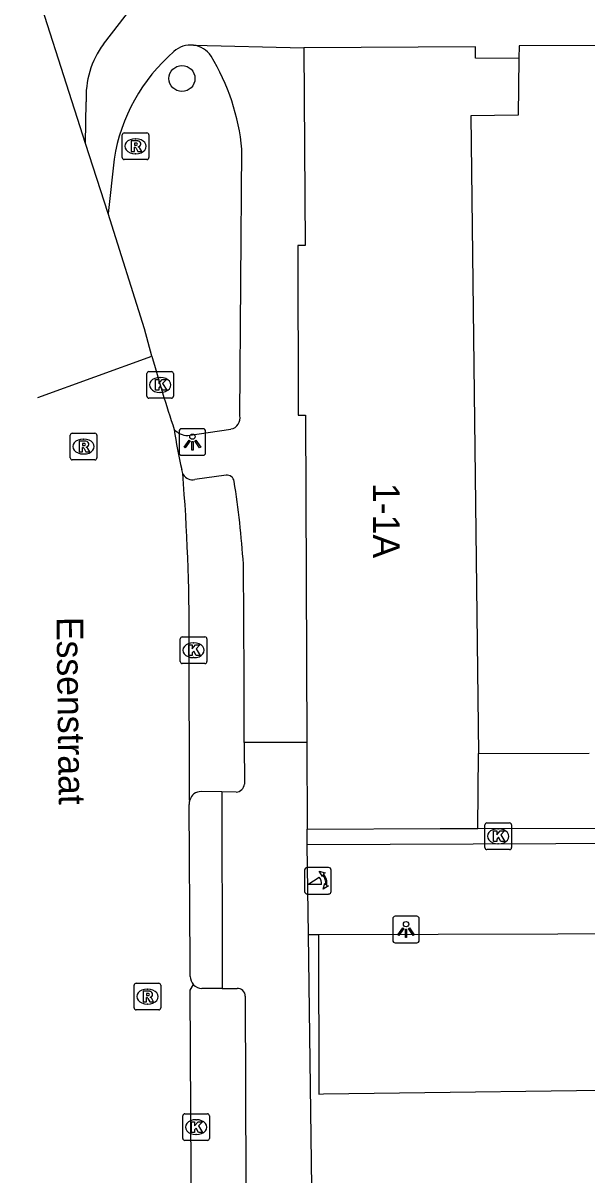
# Model space of a CAD drawing. Extents: x 159718 to 160783, y 383290 to 384030.
# Drawn here: x 160142.25 to 160163.45, y 383782.17 to 383825.48 of the extents above; entities that cross this region are included whole.
import ezdxf

# ---------------------------------------------------------------- set-up
doc = ezdxf.new("R2010")
doc.units = 0
for name, color, linetype in [('IMGEO_Boom', 7, 'Continuous'), ('IMGEO_Kolk', 7, 'Continuous'), ('IMGEO_Lichtpunt', 7, 'Continuous'), ('IMGEO_Muur', 7, 'Continuous'), ('IMGEO_Openbare_ruimte_label', 7, 'Continuous'), ('IMGEO_Pand', 7, 'Continuous'), ('IMGEO_Pand_nummerreeks', 7, 'Continuous'), ('IMGEO_Poller', 7, 'Continuous'), ('IMGEO_Rijbaan_lokaal_open', 7, 'Continuous'), ('IMGEO_Rioolput', 7, 'Continuous'), ('IMGEO_Voetpad_open', 7, 'Continuous')]:
    doc.layers.add(name, color=color, linetype=linetype)

msp = doc.modelspace()

# ---------------------------------------------------------------- linework, layer by layer
at = {"layer": 'IMGEO_Boom'}
msp.add_circle((160148.224, 383823.395), 0.489, dxfattribs=at)
at = {"layer": 'IMGEO_Kolk'}
for p, q in [((160146.904, 383811.447), (160146.904, 383812.299)), ((160146.979, 383812.373), (160147.831, 383812.373)), ((160147.392, 383812.153), (160147.417, 383812.153)), ((160147.905, 383812.299), (160147.905, 383811.447)), ((160147.415, 383811.593), (160147.39, 383811.593)), ((160147.831, 383811.373), (160146.979, 383811.373)), ((160148.161, 383801.473), (160148.161, 383802.325)), ((160148.236, 383802.399), (160149.088, 383802.399)), ((160148.649, 383802.179), (160148.674, 383802.179)), ((160149.162, 383802.325), (160149.162, 383801.473)), ((160148.672, 383801.619), (160148.647, 383801.619)), ((160149.088, 383801.399), (160148.236, 383801.399)), ((160159.612, 383794.476), (160159.612, 383795.328)), ((160159.687, 383795.402), (160160.539, 383795.402)), ((160160.1, 383795.182), (160160.125, 383795.182)), ((160160.613, 383795.328), (160160.613, 383794.476)), ((160160.539, 383794.402), (160159.687, 383794.402)), ((160160.123, 383794.622), (160160.098, 383794.622)), ((160148.255, 383783.54), (160148.255, 383784.392)), ((160148.33, 383784.466), (160149.182, 383784.466)), ((160149.256, 383784.392), (160149.256, 383783.54)), ((160148.743, 383784.246), (160148.768, 383784.246)), ((160149.182, 383783.466), (160148.33, 383783.466)), ((160148.766, 383783.686), (160148.741, 383783.686))]:
    msp.add_line(p, q, dxfattribs=at)
for points in [[(160146.904, 383811.447), (160146.904, 383812.299)], [(160146.979, 383812.373), (160147.831, 383812.373)], [(160147.225, 383812.073), (160147.348, 383812.073), (160147.348, 383811.922), (160147.478, 383812.073), (160147.642, 383812.073), (160147.496, 383811.922), (160147.649, 383811.673), (160147.497, 383811.673), (160147.412, 383811.837), (160147.348, 383811.77), (160147.348, 383811.673), (160147.225, 383811.673), (160147.225, 383812.073)], [(160147.905, 383812.299), (160147.905, 383811.447)], [(160147.831, 383811.373), (160146.979, 383811.373)], [(160148.161, 383801.473), (160148.161, 383802.325)], [(160148.236, 383802.399), (160149.088, 383802.399)], [(160148.482, 383802.099), (160148.605, 383802.099), (160148.605, 383801.948), (160148.735, 383802.099), (160148.899, 383802.099), (160148.753, 383801.948), (160148.906, 383801.699), (160148.754, 383801.699), (160148.669, 383801.863), (160148.605, 383801.796), (160148.605, 383801.699), (160148.482, 383801.699), (160148.482, 383802.099)], [(160149.162, 383802.325), (160149.162, 383801.473)], [(160149.088, 383801.399), (160148.236, 383801.399)], [(160159.612, 383794.476), (160159.612, 383795.328)], [(160159.687, 383795.402), (160160.539, 383795.402)], [(160159.933, 383795.102), (160160.056, 383795.102), (160160.056, 383794.951), (160160.186, 383795.102), (160160.35, 383795.102), (160160.204, 383794.951), (160160.357, 383794.702), (160160.205, 383794.702), (160160.12, 383794.866), (160160.056, 383794.799), (160160.056, 383794.702), (160159.933, 383794.702), (160159.933, 383795.102)], [(160160.613, 383795.328), (160160.613, 383794.476)], [(160160.539, 383794.402), (160159.687, 383794.402)], [(160148.255, 383783.54), (160148.255, 383784.392)], [(160148.33, 383784.466), (160149.182, 383784.466)], [(160149.256, 383784.392), (160149.256, 383783.54)], [(160148.576, 383784.166), (160148.699, 383784.166), (160148.699, 383784.015), (160148.829, 383784.166), (160148.993, 383784.166), (160148.847, 383784.015), (160149, 383783.766), (160148.848, 383783.766), (160148.763, 383783.93), (160148.699, 383783.863), (160148.699, 383783.766), (160148.576, 383783.766), (160148.576, 383784.166)], [(160149.182, 383783.466), (160148.33, 383783.466)]]:
    msp.add_lwpolyline(points, dxfattribs=at)
for centre, start, end in [((160146.981, 383812.297), 91.552, 178.448), ((160146.981, 383812.297), 91.552, 178.448), ((160147.829, 383812.297), 1.552, 88.448), ((160147.829, 383812.297), 1.552, 88.448), ((160146.981, 383811.449), 181.552, 268.448), ((160146.981, 383811.449), 181.552, 268.448), ((160147.829, 383811.449), 271.552, 358.448), ((160147.829, 383811.449), 271.552, 358.448), ((160148.238, 383802.323), 91.552, 178.448), ((160148.238, 383802.323), 91.552, 178.448), ((160149.086, 383802.323), 1.552, 88.448), ((160149.086, 383802.323), 1.552, 88.448), ((160148.238, 383801.475), 181.552, 268.448), ((160148.238, 383801.475), 181.552, 268.448), ((160149.086, 383801.475), 271.552, 358.448), ((160149.086, 383801.475), 271.552, 358.448), ((160159.689, 383795.326), 91.552, 178.448), ((160159.689, 383795.326), 91.552, 178.448), ((160160.537, 383795.326), 1.552, 88.448), ((160160.537, 383795.326), 1.552, 88.448), ((160159.689, 383794.478), 181.552, 268.448), ((160159.689, 383794.478), 181.552, 268.448), ((160160.537, 383794.478), 271.552, 358.448), ((160160.537, 383794.478), 271.552, 358.448), ((160148.332, 383784.39), 91.552, 178.448), ((160148.332, 383784.39), 91.552, 178.448), ((160149.18, 383784.39), 1.552, 88.448), ((160149.18, 383784.39), 1.552, 88.448), ((160148.332, 383783.542), 181.552, 268.448), ((160148.332, 383783.542), 181.552, 268.448), ((160149.18, 383783.542), 271.552, 358.448), ((160149.18, 383783.542), 271.552, 358.448)]:
    msp.add_arc(centre, 0.0765, start, end, dxfattribs=at)
for centre, major_axis, ratio, start_param, end_param in [((160147.391, 383811.873), (-0.387, 0.002), 0.722429, 4.712389, 7.853982), ((160147.416, 383811.873), (-0.39, 0.002), 0.717154, 1.570796, 4.712389), ((160148.648, 383801.899), (-0.387, 0.002), 0.722429, 4.712389, 7.853982), ((160148.673, 383801.899), (-0.39, 0.002), 0.717154, 1.570796, 4.712389), ((160160.099, 383794.902), (-0.387, 0.002), 0.722429, 4.712389, 7.853982), ((160160.124, 383794.902), (-0.39, 0.002), 0.717154, 1.570796, 4.712389), ((160148.742, 383783.966), (-0.387, 0.002), 0.722429, 4.712389, 7.853982), ((160148.767, 383783.966), (-0.39, 0.002), 0.717154, 1.570796, 4.712389)]:
    msp.add_ellipse(centre, major_axis=major_axis, ratio=ratio, start_param=start_param, end_param=end_param, dxfattribs=at)
at = {"layer": 'IMGEO_Lichtpunt'}
for p, q in [((160148.117, 383810.129), (160148.117, 383809.322)), ((160148.117, 383810.129), (160148.117, 383809.322)), ((160149.019, 383810.224), (160148.211, 383810.224)), ((160149.019, 383810.224), (160148.211, 383810.224)), ((160149.113, 383809.322), (160149.113, 383810.129)), ((160149.113, 383809.322), (160149.113, 383810.129)), ((160148.211, 383809.228), (160149.019, 383809.228)), ((160148.211, 383809.228), (160149.019, 383809.228)), ((160156.147, 383791.799), (160156.147, 383790.992)), ((160156.147, 383791.799), (160156.147, 383790.992)), ((160157.049, 383791.894), (160156.241, 383791.894)), ((160157.049, 383791.894), (160156.241, 383791.894)), ((160157.143, 383790.992), (160157.143, 383791.799)), ((160157.143, 383790.992), (160157.143, 383791.799)), ((160156.241, 383790.898), (160157.049, 383790.898)), ((160156.241, 383790.898), (160157.049, 383790.898))]:
    msp.add_line(p, q, dxfattribs=at)
for points in [[(160148.491, 383809.793), (160148.53, 383809.765), (160148.342, 383809.503), (160148.304, 383809.53), (160148.491, 383809.793)], [(160148.593, 383809.745), (160148.64, 383809.745), (160148.64, 383809.423), (160148.593, 383809.423), (160148.593, 383809.745)], [(160148.703, 383809.765), (160148.741, 383809.792), (160148.928, 383809.53), (160148.889, 383809.502), (160148.703, 383809.765)], [(160156.521, 383791.463), (160156.56, 383791.435), (160156.372, 383791.173), (160156.334, 383791.2), (160156.521, 383791.463)], [(160156.623, 383791.415), (160156.67, 383791.415), (160156.67, 383791.093), (160156.623, 383791.093), (160156.623, 383791.415)], [(160156.733, 383791.435), (160156.771, 383791.462), (160156.958, 383791.2), (160156.919, 383791.172), (160156.733, 383791.435)]]:
    msp.add_lwpolyline(points, dxfattribs=at)
for centre in [(160148.616, 383809.927), (160156.646, 383791.597)]:
    msp.add_circle(centre, 0.0994, dxfattribs=at)
for centre, start, end in [((160148.211, 383810.129), 90, 180), ((160148.211, 383810.129), 90, 180), ((160149.019, 383810.129), 0, 90), ((160149.019, 383810.129), 0, 90), ((160148.211, 383809.322), 180, 270), ((160148.211, 383809.322), 180, 270), ((160149.019, 383809.322), 270, 0), ((160149.019, 383809.322), 270, 360), ((160156.241, 383791.799), 90, 180), ((160156.241, 383791.799), 90, 180), ((160157.049, 383791.799), 0, 90), ((160157.049, 383791.799), 0, 90), ((160156.241, 383790.992), 180, 270), ((160156.241, 383790.992), 180, 270), ((160157.049, 383790.992), 270, 0), ((160157.049, 383790.992), 270, 360)]:
    msp.add_arc(centre, 0.0946, start, end, dxfattribs=at)
at = {"layer": 'IMGEO_Muur'}
msp.add_lwpolyline([(160153.242, 383771.241), (160152.978, 383791.206)], dxfattribs=at)
at = {"layer": 'IMGEO_Pand'}
for points in [[(160152.8, 383824.55), (160152.851, 383817.116), (160152.575, 383817.116), (160152.59, 383810.741), (160152.872, 383810.741), (160152.915, 383798.434)], [(160160.884, 383824.144), (160159.257, 383824.155), (160159.26, 383824.59), (160152.8, 383824.55)], [(160197.303, 383824.328), (160197.322, 383824.705), (160160.894, 383824.625), (160160.884, 383824.144)], [(160160.884, 383824.144), (160160.862, 383822.014), (160159.084, 383821.993), (160159.37, 383798.01)], [(160152.915, 383798.434), (160152.926, 383795.166)], [(160159.348, 383795.196), (160159.37, 383798.01)], [(160159.37, 383798.01), (160163.525, 383798.024)], [(160152.926, 383795.166), (160157.927, 383795.189), (160159.348, 383795.196)], [(160153.352, 383791.207), (160166.851, 383791.246)], [(160153.352, 383791.207), (160153.369, 383785.212), (160153.538, 383785.214), (160166.868, 383785.39), (160166.851, 383791.246)]]:
    msp.add_lwpolyline(points, dxfattribs=at)
at = {"layer": 'IMGEO_Poller'}
for p, q in [((160152.835, 383793.634), (160152.835, 383792.827)), ((160152.835, 383793.634), (160152.835, 383792.827)), ((160153.737, 383793.729), (160152.929, 383793.729)), ((160153.737, 383793.729), (160152.929, 383793.729)), ((160153.831, 383792.827), (160153.831, 383793.634)), ((160153.831, 383792.827), (160153.831, 383793.634)), ((160152.929, 383792.732), (160153.737, 383792.732)), ((160152.929, 383792.732), (160153.737, 383792.732))]:
    msp.add_line(p, q, dxfattribs=at)
for points in [[(160153.514, 383793.458), (160153.502, 383793.385), (160153.377, 383793.59)], [(160153.377, 383793.59), (160153.608, 383793.524), (160153.537, 383793.492)], [(160153.47, 383793.085), (160152.957, 383793.085), (160153.387, 383793.36)], [(160153.53, 383792.913), (160153.596, 383793.144), (160153.626, 383793.076)], [(160153.662, 383793.049), (160153.734, 383793.038), (160153.53, 383792.913)]]:
    msp.add_lwpolyline(points, dxfattribs=at)
for centre, radius, start, end in [((160152.929, 383793.634), 0.0946, 90, 180), ((160152.929, 383793.634), 0.0946, 90, 180), ((160153.156, 383793.145), 0.476, 351.7527, 41.1691), ((160153.156, 383793.145), 0.516, 349.3569, 42.2912), ((160153.737, 383793.634), 0.0946, 0, 90), ((160153.737, 383793.634), 0.0946, 0, 90), ((160153.142, 383793.135), 0.332, 351.3247, 42.4854), ((160152.929, 383792.827), 0.0946, 180, 270), ((160152.929, 383792.827), 0.0946, 180, 270), ((160153.737, 383792.827), 0.0946, 270, 0), ((160153.737, 383792.827), 0.0946, 270, 0)]:
    msp.add_arc(centre, radius, start, end, dxfattribs=at)
at = {"layer": 'IMGEO_Rijbaan_lokaal_open'}
for points in [[(160144.6, 383820.95), (160142.25, 383828.278)], [(160145.273, 383824.691), (160146.384, 383826.123)], [(160144.6, 383820.95), (160144.621, 383822.52)], [(160145.445, 383818.315), (160144.6, 383820.95)], [(160147.091, 383812.958), (160146.815, 383813.982), (160145.445, 383818.315)], [(160142.812, 383811.399), (160147.091, 383812.958)], [(160148.251, 383808.549), (160148.213, 383808.696)], [(160148.513, 383796.259), (160148.493, 383802.208)], [(160148.531, 383789.635), (160148.531, 383790.129), (160148.498, 383796.102)], [(160152.934, 383794.58), (160152.926, 383795.166)], [(160199.565, 383795.252), (160199.564, 383794.734), (160187.229, 383794.72), (160152.934, 383794.58)], [(160159.348, 383795.196), (160187.214, 383795.226)], [(160152.978, 383791.206), (160152.934, 383794.58)], [(160152.978, 383791.206), (160153.352, 383791.207)], [(160148.628, 383770.843), (160148.538, 383789.115), (160148.657, 383789.323)]]:
    msp.add_lwpolyline(points, dxfattribs=at)
for centre, radius, start, end in [((160148.003, 383822.688), 3.386, 143.7287, 182.8389), ((160208.154, 383830.042), 63.408, 195.63016, 198.23643), ((160167.734, 383813.137), 20.02, 188.4378, 192.8154), ((160075.924, 383802.614), 72.57, 359.67978, 4.69141), ((160148.977, 383796.135), 0.48, 165.0922, 183.9927), ((160148.998, 383789.642), 0.467, 180.8581, 223.1241)]:
    msp.add_arc(centre, radius, start, end, dxfattribs=at)
at = {"layer": 'IMGEO_Rioolput'}
for p, q in [((160145.979, 383820.421), (160145.979, 383821.273)), ((160146.054, 383821.347), (160146.906, 383821.347)), ((160146.467, 383821.127), (160146.492, 383821.127)), ((160146.98, 383821.273), (160146.98, 383820.421)), ((160146.906, 383820.347), (160146.054, 383820.347)), ((160146.49, 383820.567), (160146.465, 383820.567)), ((160144.025, 383809.13), (160144.025, 383809.982)), ((160144.1, 383810.056), (160144.952, 383810.056)), ((160144.513, 383809.836), (160144.538, 383809.836)), ((160145.026, 383809.982), (160145.026, 383809.13)), ((160144.952, 383809.056), (160144.1, 383809.056)), ((160144.536, 383809.276), (160144.511, 383809.276)), ((160146.425, 383788.449), (160146.425, 383789.301)), ((160146.5, 383789.375), (160147.352, 383789.375)), ((160146.913, 383789.155), (160146.938, 383789.155)), ((160147.426, 383789.301), (160147.426, 383788.449)), ((160147.352, 383788.375), (160146.5, 383788.375)), ((160146.936, 383788.595), (160146.911, 383788.595))]:
    msp.add_line(p, q, dxfattribs=at)
for points in [[(160145.979, 383820.421), (160145.979, 383821.273)], [(160146.054, 383821.347), (160146.906, 383821.347)], [(160146.98, 383821.273), (160146.98, 383820.421)], [(160146.568, 383821.045), (160146.316, 383821.047), (160146.316, 383820.647)], [(160146.316, 383820.647), (160146.44, 383820.647), (160146.44, 383820.809), (160146.451, 383820.809)], [(160146.494, 383820.966), (160146.44, 383820.966), (160146.44, 383820.885)], [(160146.44, 383820.885), (160146.492, 383820.885)], [(160146.498, 383820.78), (160146.569, 383820.647), (160146.709, 383820.647), (160146.644, 383820.773)], [(160146.906, 383820.347), (160146.054, 383820.347)], [(160144.025, 383809.13), (160144.025, 383809.982)], [(160144.1, 383810.056), (160144.952, 383810.056)], [(160145.026, 383809.982), (160145.026, 383809.13)], [(160144.614, 383809.754), (160144.362, 383809.756), (160144.362, 383809.356)], [(160144.362, 383809.356), (160144.486, 383809.356), (160144.486, 383809.518), (160144.497, 383809.518)], [(160144.54, 383809.675), (160144.486, 383809.675), (160144.486, 383809.594)], [(160144.486, 383809.594), (160144.538, 383809.594)], [(160144.544, 383809.489), (160144.615, 383809.356), (160144.755, 383809.356), (160144.69, 383809.482)], [(160144.952, 383809.056), (160144.1, 383809.056)], [(160146.425, 383788.449), (160146.425, 383789.301)], [(160146.5, 383789.375), (160147.352, 383789.375)], [(160147.014, 383789.073), (160146.762, 383789.075), (160146.762, 383788.675)], [(160147.426, 383789.301), (160147.426, 383788.449)], [(160146.762, 383788.675), (160146.886, 383788.675), (160146.886, 383788.837), (160146.897, 383788.837)], [(160146.94, 383788.994), (160146.886, 383788.994), (160146.886, 383788.913)], [(160146.886, 383788.913), (160146.938, 383788.913)], [(160146.944, 383788.808), (160147.015, 383788.675), (160147.155, 383788.675), (160147.09, 383788.801)], [(160147.352, 383788.375), (160146.5, 383788.375)]]:
    msp.add_lwpolyline(points, dxfattribs=at)
for centre, radius, start, end in [((160146.056, 383821.271), 0.0765, 91.552, 178.448), ((160146.056, 383821.271), 0.0765, 91.552, 178.448), ((160146.904, 383821.271), 0.0765, 1.552, 88.448), ((160146.904, 383821.271), 0.0765, 1.552, 88.448), ((160146.45, 383820.756), 0.0533, 26.0293, 88.6989), ((160146.476, 383821.074), 0.19, 274.7715, 282.9687), ((160146.5, 383820.87), 0.0964, 77.0061, 93.1865), ((160146.514, 383820.927), 0.0378, 276.6634, 79.6772), ((160146.567, 383820.935), 0.109, 350.3612, 89.416), ((160146.565, 383820.935), 0.112, 277.5842, 350.9817), ((160146.549, 383820.72), 0.108, 29.5134, 73.7905), ((160146.056, 383820.423), 0.0765, 181.552, 268.448), ((160146.056, 383820.423), 0.0765, 181.552, 268.448), ((160146.904, 383820.423), 0.0765, 271.552, 358.448), ((160146.904, 383820.423), 0.0765, 271.552, 358.448), ((160144.102, 383809.98), 0.0765, 91.552, 178.448), ((160144.102, 383809.98), 0.0765, 91.552, 178.448), ((160144.95, 383809.98), 0.0765, 1.552, 88.448), ((160144.95, 383809.98), 0.0765, 1.552, 88.448), ((160144.496, 383809.465), 0.0533, 26.0293, 88.6989), ((160144.522, 383809.783), 0.19, 274.7715, 282.9687), ((160144.546, 383809.579), 0.0964, 77.0061, 93.1865), ((160144.56, 383809.636), 0.0378, 276.6634, 79.6772), ((160144.613, 383809.644), 0.109, 350.3612, 89.416), ((160144.611, 383809.644), 0.112, 277.5842, 350.9817), ((160144.595, 383809.429), 0.108, 29.5134, 73.7905), ((160144.102, 383809.132), 0.0765, 181.552, 268.448), ((160144.102, 383809.132), 0.0765, 181.552, 268.448), ((160144.95, 383809.132), 0.0765, 271.552, 358.448), ((160144.95, 383809.132), 0.0765, 271.552, 358.448), ((160146.502, 383789.299), 0.0765, 91.552, 178.448), ((160146.502, 383789.299), 0.0765, 91.552, 178.448), ((160147.013, 383788.963), 0.109, 350.3612, 89.416), ((160147.35, 383789.299), 0.0765, 1.552, 88.448), ((160147.35, 383789.299), 0.0765, 1.552, 88.448), ((160146.896, 383788.784), 0.0533, 26.0293, 88.6989), ((160146.922, 383789.102), 0.19, 274.7715, 282.9687), ((160146.946, 383788.898), 0.0964, 77.0061, 93.1865), ((160146.96, 383788.955), 0.0378, 276.6634, 79.6772), ((160147.011, 383788.963), 0.112, 277.5842, 350.9817), ((160146.995, 383788.748), 0.108, 29.5134, 73.7905), ((160146.502, 383788.451), 0.0765, 181.552, 268.448), ((160146.502, 383788.451), 0.0765, 181.552, 268.448), ((160147.35, 383788.451), 0.0765, 271.552, 358.448), ((160147.35, 383788.451), 0.0765, 271.552, 358.448)]:
    msp.add_arc(centre, radius, start, end, dxfattribs=at)
for centre, major_axis, ratio, start_param, end_param in [((160146.466, 383820.847), (-0.387, 0.002), 0.722429, 4.712389, 7.853982), ((160146.491, 383820.847), (-0.39, 0.002), 0.717154, 1.570796, 4.712389), ((160144.512, 383809.556), (-0.387, 0.002), 0.722429, 4.712389, 7.853982), ((160144.537, 383809.556), (-0.39, 0.002), 0.717154, 1.570796, 4.712389), ((160146.912, 383788.875), (-0.387, 0.002), 0.722429, 4.712389, 7.853982), ((160146.937, 383788.875), (-0.39, 0.002), 0.717154, 1.570796, 4.712389)]:
    msp.add_ellipse(centre, major_axis=major_axis, ratio=ratio, start_param=start_param, end_param=end_param, dxfattribs=at)
at = {"layer": 'IMGEO_Voetpad_open'}
for points in [[(160148.656, 383824.648), (160152.8, 383824.55)], [(160150.4, 383810.714), (160150.476, 383820.735)], [(160145.674, 383820.364), (160145.445, 383818.315)], [(160148.439, 383809.97), (160150.066, 383810.216)], [(160148.274, 383808.502), (160148.251, 383808.549)], [(160149.888, 383808.474), (160148.703, 383808.319)], [(160150.567, 383798.434), (160150.565, 383800.877), (160150.532, 383805.136)], [(160152.915, 383798.434), (160150.567, 383798.434)], [(160150.567, 383798.434), (160150.569, 383796.865)], [(160149.719, 383796.572), (160148.948, 383796.584)], [(160150.265, 383796.564), (160149.719, 383796.572)], [(160149.719, 383796.572), (160149.73, 383789.702), (160149.731, 383789.177)], [(160153.242, 383771.241), (160152.978, 383791.206)], [(160149.731, 383789.177), (160148.975, 383789.174)], [(160149.731, 383789.177), (160150.295, 383789.179)], [(160150.605, 383788.886), (160150.658, 383771.434)]]:
    msp.add_lwpolyline(points, dxfattribs=at)
for centre, radius, start, end in [((160148.549, 383823.737), 0.917, 83.3291, 133.1657), ((160148.547, 383823.734), 0.92, 33.348, 83.2048), ((160152.292, 383819.329), 6.699, 130.7231, 171.1147), ((160142.232, 383819.951), 8.281, 5.4317, 31.1928), ((160149.992, 383810.627), 0.417, 280.2097, 12.0922), ((160148.453, 383810.68), 0.71, 222.6325, 268.837), ((160148.611, 383808.697), 0.389, 210.1149, 283.6815), ((160149.923, 383808.215), 0.262, 7.3052, 97.5953), ((160118.031, 383803.056), 32.568, 3.6612, 9.1727), ((160150.245, 383796.888), 0.325, 273.5059, 355.9259), ((160148.943, 383796.137), 0.447, 89.4035, 164.1252), ((160149.004, 383789.649), 0.476, 223.2545, 266.5343), ((160150.314, 383788.889), 0.291, 359.4876, 93.7421)]:
    msp.add_arc(centre, radius, start, end, dxfattribs=at)

# ---------------------------------------------------------------- texts
at = {"layer": 'IMGEO_Openbare_ruimte_label'}
msp.add_text('Essenstraat', height=1, rotation=270.6875, dxfattribs=at).set_placement((160143.51, 383803.147))
at = {"layer": 'IMGEO_Pand_nummerreeks'}
msp.add_text('1-1A', height=1, rotation=270.2003, dxfattribs=at).set_placement((160155.401, 383808.185))

doc.saveas('drawing.dxf')
